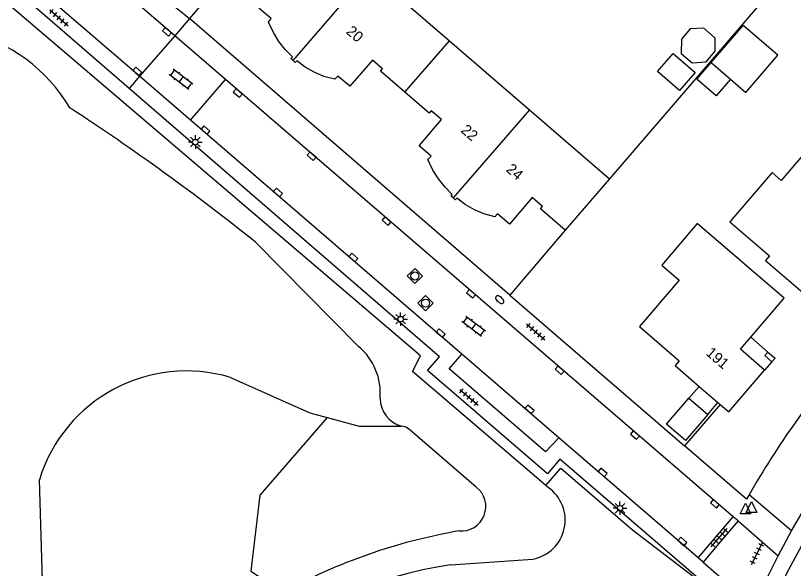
# Model space of a CAD drawing. Extents: x 124000 to 128010, y 398999 to 403000.
# Drawn here: x 127216.4 to 127288.7, y 400103.8 to 400155.2 of the extents above; entities that cross this region are included whole.
import ezdxf

# ---------------------------------------------------------------- set-up
doc = ezdxf.new("R2010")
doc.units = 0
for name, color, linetype in [('gg-afsc-hekwerk', 7, 'Continuous'), ('gg-afsc-muur', 7, 'Continuous'), ('gg-anno-huisnummerreeks BGT', 7, 'Continuous'), ('gg-bbg-gedigitaliseerde bijgebouw', 7, 'Continuous'), ('gg-bbg-hoofdgebouw', 7, 'Continuous'), ('gg-bbg-luifel en loopbrug', 7, 'Continuous'), ('gg-bbg-onder overbouw', 7, 'Continuous'), ('gg-bbg-pand overbouw', 7, 'Continuous'), ('gg-bbg-pilaar onder overbouw', 7, 'Continuous'), ('gg-bbg-pilaar pand', 7, 'Continuous'), ('gg-bbg-tussenscheiding', 7, 'Continuous'), ('gg-knt-bovenkant onderkant talud', 7, 'Continuous'), ('gg-knt-verharding', 7, 'Continuous'), ('gg-knt-verharding nz', 7, 'Continuous'), ('gt-grn-groengrens', 7, 'Continuous'), ('gt-grn-weggrens', 7, 'Continuous'), ('gt-symb-brandkraan', 7, 'Continuous'), ('gt-symb-klinker verharding', 7, 'Continuous'), ('gt-symb-kolk', 7, 'Continuous'), ('gt-symb-lichtmast', 7, 'Continuous'), ('gt-symb-rioolschacht', 7, 'Continuous'), ('gt-symb-tegel verharding', 7, 'Continuous'), ('gt-symb-waterafsluiter', 7, 'Continuous')]:
    doc.layers.add(name, color=color, linetype=linetype)

# ---------------------------------------------------------------- blocks, each defined once
blk = doc.blocks.new('gt0-TEG1')
at = {"layer": 'gt-symb-tegel verharding'}
for p, q in [((-1.125, 0), (1.125, 0)), ((-0.9, -0.25), (-0.9, 0.25)), ((-0.45, -0.25), (-0.45, 0.25)), ((0, -0.25), (0, 0.25)), ((0.45, -0.25), (0.45, 0.25)), ((0.9, -0.25), (0.9, 0.25))]:
    blk.add_line(p, q, dxfattribs=at)
blk = doc.blocks.new('gt0-WAFSL')
at = {"layer": 'gt-symb-waterafsluiter'}
for p, q in [((-0.5, -0.333), (0, 0.667)), ((0, 0.667), (0.5, -0.333)), ((0.5, -0.333), (-0.5, -0.333))]:
    blk.add_line(p, q, dxfattribs=at)
blk = doc.blocks.new('gt0-KOLK')
at = {"layer": 'gt-symb-kolk'}
blk.add_lwpolyline([(0, 0), (0.375, 0), (0.375, 0.4), (-0.375, 0.4), (-0.375, 0), (0, 0)], dxfattribs=at)
blk = doc.blocks.new('gt0-BR')
at = {"layer": 'gt-symb-brandkraan'}
for centre, radius, start, end in [((-0.244, 0), 0.206, 107.56694, 252.43307), ((0.599, -2.664), 3, 106.89205, 107.56694), ((0, -0.691), 0.938, 73.10799, 106.89205), ((-0.599, -2.664), 3, 72.43309, 73.10799), ((0.244, 0), 0.206, 287.56695, 72.43309), ((0.599, 2.664), 3, 252.43307, 253.10797), ((0, 0.691), 0.938, 253.10797, 286.89206), ((-0.599, 2.664), 3, 286.89206, 287.56695)]:
    blk.add_arc(centre, radius, start, end, dxfattribs=at)
blk = doc.blocks.new('gt0-LMAST')
at = {"layer": 'gt-symb-lichtmast'}
for p, q in [((-0.182, 0.173), (-0.447, 0.438)), ((-0.005, 0.246), (-0.005, 0.621)), ((0.172, 0.173), (0.437, 0.438)), ((-0.255, -0.004), (-0.63, -0.004)), ((-0.182, -0.181), (-0.447, -0.446)), ((-0.005, -0.254), (-0.005, -0.629)), ((0.437, -0.446), (0.172, -0.181)), ((0.245, -0.004), (0.62, -0.004))]:
    blk.add_line(p, q, dxfattribs=at)
blk.add_circle((-0.005, -0.004), 0.25, dxfattribs=at)
blk = doc.blocks.new('gt0-RS')
at = {"layer": 'gt-symb-rioolschacht'}
blk.add_lwpolyline([(-0.5, -0.5), (0.5, -0.5), (0.5, 0.5), (-0.5, 0.5)], close=True, dxfattribs=at)
blk.add_circle((0, 0), 0.375, dxfattribs=at)
blk = doc.blocks.new('gt0-KL1')
at = {"layer": 'gt-symb-klinker verharding'}
for p, q in [((-1.15, 0.3), (1.15, 0.3)), ((-1, -0.3), (-1, 0.3)), ((-0.5, 0.3), (-0.5, 0.45)), ((0, -0.3), (0, 0.3)), ((0.5, 0.3), (0.5, 0.45)), ((1, -0.3), (1, 0.3)), ((-1.15, -0.3), (1.15, -0.3)), ((-0.5, -0.45), (-0.5, -0.3)), ((0.5, -0.45), (0.5, -0.3))]:
    blk.add_line(p, q, dxfattribs=at)

msp = doc.modelspace()

# ---------------------------------------------------------------- linework, layer by layer
at = {"layer": 'gg-afsc-hekwerk'}
for p, q in [((127237.694, 400160.873), (127232.534, 400154.891)), ((127267.491, 400135.228), (127262.321, 400129.191)), ((127262.321, 400129.191), (127278.584, 400115.19)), ((127281.891, 400119.022), (127278.584, 400115.19))]:
    msp.add_line(p, q, dxfattribs=at)
at = {"layer": 'gg-afsc-muur'}
msp.add_line((127286.948, 400157.83), (127271.592, 400140.004), dxfattribs=at)
at = {"layer": 'gg-bbg-gedigitaliseerde bijgebouw'}
for p, q in [((127279.711, 400149.249), (127281.049, 400150.803)), ((127281.049, 400150.803), (127282.841, 400149.26)), ((127278.974, 400119.604), (127280.726, 400118.095)), ((127280.726, 400118.095), (127278.651, 400115.686))]:
    msp.add_line(p, q, dxfattribs=at)
for points in [[(127277.512, 400151.646), (127279.559, 400149.879), (127278.113, 400148.204), (127276.066, 400149.971), (127277.512, 400151.646)], [(127282.841, 400149.26), (127281.502, 400147.706), (127279.711, 400149.249)], [(127278.651, 400115.686), (127276.899, 400117.195), (127278.974, 400119.604)]]:
    msp.add_lwpolyline(points, dxfattribs=at)
at = {"layer": 'gg-bbg-hoofdgebouw'}
for p, q in [((127249.347, 400159.164), (127256.724, 400152.81)), ((127256.724, 400152.81), (127264.164, 400146.401)), ((127264.164, 400146.401), (127271.592, 400140.004)), ((127271.592, 400140.004), (127267.491, 400135.228)), ((127279.93, 400120.714), (127281.68, 400119.204)), ((127281.68, 400119.204), (127281.891, 400119.022))]:
    msp.add_line(p, q, dxfattribs=at)
for points in [[(127242.174, 400150.985), (127241.98, 400151.158), (127242.123, 400151.323), (127241.448, 400152.003), (127240.861, 400152.761), (127240.364, 400153.588), (127239.9, 400154.555), (127240.156, 400154.878), (127239.037, 400155.831), (127241.151, 400158.283), (127240.211, 400159.058), (127240.019, 400158.882), (127237.694, 400160.873)], [(127252.58, 400148.035), (127250.31, 400149.996), (127250.496, 400150.212), (127249.557, 400151.021), (127247.45, 400148.594), (127246.325, 400149.533), (127246.063, 400149.243), (127245.033, 400149.513), (127244.141, 400149.904), (127243.307, 400150.376), (127242.527, 400150.965), (127242.381, 400150.801), (127242.174, 400150.985)], [(127257.057, 400138.214), (127256.862, 400138.386), (127256.977, 400138.533), (127256.316, 400139.228), (127255.709, 400139.989), (127255.186, 400140.784), (127254.721, 400141.775), (127255.002, 400142.1), (127253.894, 400143.058), (127255.97, 400145.492), (127255.016, 400146.315), (127254.827, 400146.095), (127252.58, 400148.035)], [(127293.112, 400135.047), (127296.224, 400138.661), (127290.662, 400143.451), (127287.556, 400139.844), (127286.722, 400140.566), (127282.8, 400135.999), (127286.475, 400132.843), (127286.108, 400132.417), (127291.101, 400128.116), (127294.433, 400131.982)], [(127267.491, 400135.228), (127265.175, 400137.207), (127265.363, 400137.427), (127264.411, 400138.247), (127262.303, 400135.788), (127261.193, 400136.748), (127260.945, 400136.461), (127259.929, 400136.725), (127259.035, 400137.114), (127258.185, 400137.6), (127257.405, 400138.2), (127257.259, 400138.035), (127257.057, 400138.214)], [(127284.737, 400125.284), (127287.843, 400128.901), (127279.762, 400135.84), (127276.465, 400131.985), (127278.089, 400130.568), (127274.382, 400126.266), (127278.076, 400123.097), (127277.69, 400122.648), (127279.93, 400120.714)], [(127281.891, 400119.022), (127282.681, 400118.34), (127286.022, 400122.219)]]:
    msp.add_lwpolyline(points, dxfattribs=at)
at = {"layer": 'gg-bbg-luifel en loopbrug'}
for p, q in [((127281.049, 400150.803), (127284.014, 400154.245)), ((127278.974, 400119.604), (127279.93, 400120.714)), ((127280.726, 400118.095), (127281.68, 400119.204))]:
    msp.add_line(p, q, dxfattribs=at)
for points in [[(127278.272, 400151.62), (127279.279, 400150.754), (127280.57, 400150.872), (127281.416, 400151.855), (127281.429, 400153.071), (127280.374, 400153.979), (127279.109, 400153.931), (127278.284, 400152.971), (127278.272, 400151.62)], [(127282.841, 400149.26), (127284.273, 400148.027), (127287.237, 400151.47), (127284.014, 400154.245)]]:
    msp.add_lwpolyline(points, dxfattribs=at)
at = {"layer": 'gg-bbg-onder overbouw'}
msp.add_lwpolyline([(127286.022, 400122.219), (127283.782, 400124.172), (127284.737, 400125.284)], dxfattribs=at)
at = {"layer": 'gg-bbg-pand overbouw'}
for p, q in [((127284.737, 400125.284), (127286.33, 400123.904)), ((127286.7, 400123.001), (127286.022, 400122.219))]:
    msp.add_line(p, q, dxfattribs=at)
at = {"layer": 'gg-bbg-pilaar onder overbouw'}
msp.add_lwpolyline([(127286.7, 400123.001), (127286.042, 400123.571), (127286.33, 400123.904)], dxfattribs=at)
at = {"layer": 'gg-bbg-pilaar pand'}
msp.add_lwpolyline([(127286.33, 400123.904), (127286.988, 400123.334), (127286.7, 400123.001)], dxfattribs=at)
at = {"layer": 'gg-bbg-tussenscheiding'}
for p, q in [((127252.58, 400148.035), (127256.724, 400152.81)), ((127264.164, 400146.401), (127257.057, 400138.214))]:
    msp.add_line(p, q, dxfattribs=at)
msp.add_lwpolyline([(127242.174, 400150.985), (127249.283, 400159.219), (127249.347, 400159.164)], dxfattribs=at)
at = {"layer": 'gg-knt-bovenkant onderkant talud'}
for p, q in [((127238.682, 400134.122), (127248.266, 400124.424)), ((127265.893, 400111.313), (127265.675, 400111.499)), ((127256.83, 400104.138), (127264.47, 400104.661))]:
    msp.add_line(p, q, dxfattribs=at)
for points in [[(127265.675, 400111.499), (127253.271, 400122.095), (127254.039, 400123.558), (127214.375, 400157.337), (127210.076, 400157.948), (127194.699, 400172.566), (127194.508, 400176.35)], [(127259.216, 400111.362), (127253.063, 400116.641), (127252.698, 400116.916), (127252.253, 400117.022)]]:
    msp.add_lwpolyline(points, dxfattribs=at)
for centre, radius, start, end in [((127208.417, 400139.004), 15.049, 30.29238, 76.91079), ((127097.962, 399957.465), 225.854, 51.46017, 56.86671), ((127244.617, 400120.087), 5.668, 354.9789, 49.92202), ((127252.952, 400119.619), 2.689, 180.58998, 254.93422), ((127257.815, 400109.558), 2.284, 264.72875, 52.15859), ((127263.794, 400108.284), 3.685, 280.56574, 55.28474), ((127266.873, 400054.265), 53.823, 99.91533, 118.43182), ((127263.115, 400062.747), 41.865, 98.63353, 155.24307)]:
    msp.add_arc(centre, radius, start, end, dxfattribs=at)
at = {"layer": 'gg-knt-verharding'}
for p, q in [((127231.181, 400153.281), (127184.699, 400193.282)), ((127227.906, 400149.517), (127212.748, 400162.566)), ((127262.321, 400129.191), (127232.534, 400154.891)), ((127231.181, 400153.281), (127227.906, 400149.517)), ((127235.89, 400149.228), (127231.181, 400153.281)), ((127232.648, 400145.435), (127227.906, 400149.517)), ((127232.648, 400145.435), (127235.89, 400149.228)), ((127283.098, 400108.602), (127235.89, 400149.228)), ((127257.882, 400123.712), (127232.648, 400145.435)), ((127279.849, 400104.774), (127266.884, 400115.937)), ((127284.343, 400110.231), (127278.584, 400115.19)), ((127284.568, 400110.646), (127284.343, 400110.231)), ((127288.529, 400107.281), (127284.568, 400110.646)), ((127279.849, 400104.774), (127283.098, 400108.602)), ((127283.549, 400108.214), (127281.924, 400106.3)), ((127283.549, 400108.214), (127283.098, 400108.602)), ((127287.29, 400104.983), (127288.529, 400107.281)), ((127281.924, 400106.3), (127280.299, 400104.386)), ((127280.299, 400104.386), (127279.849, 400104.774))]:
    msp.add_line(p, q, dxfattribs=at)
for points in [[(127226.936, 400148.39), (127212.868, 400160.546), (127211.768, 400159.193), (127196.015, 400172.693), (127197.185, 400174.044), (127194.508, 400176.35)], [(127281.625, 400101.345), (127266.98, 400113.94), (127265.839, 400112.579), (127254.684, 400122.191), (127255.782, 400123.464), (127226.936, 400148.39)], [(127266.884, 400115.937), (127265.661, 400114.619), (127256.694, 400122.329), (127257.882, 400123.712)], [(127288.529, 400107.281), (127290.487, 400110.623), (127290.49, 400110.627)], [(127286.097, 400102.612), (127287.278, 400104.961), (127287.29, 400104.983)]]:
    msp.add_lwpolyline(points, dxfattribs=at)
msp.add_arc((127357.998, 400068.235), 84.797, 139.26587, 149.99076, dxfattribs=at)
at = {"layer": 'gg-knt-verharding nz'}
msp.add_line((127266.884, 400115.937), (127257.882, 400123.712), dxfattribs=at)
msp.add_lwpolyline([(127269.223, 400015.212), (127279.843, 400076.7), (127280.841, 400082.123), (127281.739, 400086.682), (127282.804, 400090.408), (127284.134, 400094.268), (127285.465, 400097.462), (127288.093, 400103.352), (127291.319, 400109.307), (127291.749, 400109.901)], dxfattribs=at)
at = {"layer": 'gt-grn-groengrens'}
for points in [[(127236.365, 400121.545), (127243.741, 400118.265), (127245.349, 400117.83)], [(127245.349, 400117.83), (127239.097, 400110.614), (127238.265, 400103.543), (127241.247, 400101.596)], [(127245.349, 400117.83), (127248.335, 400117.022), (127252.253, 400117.022)], [(127265.675, 400111.499), (127267.058, 400113.117), (127273.725, 400107.389), (127281.625, 400101.345)], [(127228.187, 400090.536), (127225.711, 400089.573), (127222.24, 400086.009), (127218.254, 400088.217), (127217.788, 400096.131), (127218.881, 400102.689), (127218.592, 400112.044)]]:
    msp.add_lwpolyline(points, dxfattribs=at)
msp.add_arc((127232.267, 400107.836), 14.308, 73.35867, 162.89702, dxfattribs=at)
at = {"layer": 'gt-grn-weggrens'}
for p, q in [((127230.267, 400156.777), (127232.534, 400154.891)), ((127232.534, 400154.891), (127231.181, 400153.281)), ((127227.906, 400149.517), (127226.936, 400148.39)), ((127283.549, 400108.214), (127287.29, 400104.983)), ((127280.299, 400104.386), (127285.012, 400100.316))]:
    msp.add_line(p, q, dxfattribs=at)

# ---------------------------------------------------------------- block references
at = {"layer": 'gt-symb-brandkraan', "rotation": 138.52829927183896}
msp.add_blockref('gt0-BR', (127261.396, 400128.77), dxfattribs=at)
at = {"layer": 'gt-symb-klinker verharding'}
for p, rotation in [((127231.754, 400149.236), 142.96961039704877), ((127258.966, 400126.283), 142.96961039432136)]:
    msp.add_blockref('gt0-KL1', p, dxfattribs=dict(at, rotation=rotation))
at = {"layer": 'gt-symb-kolk'}
for p, rotation in [((127230.581, 400153.79), 139.2184328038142), ((127227.571, 400149.805), -40.66340386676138), ((127237.164, 400148.114), 139.46084825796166), ((127233.902, 400144.367), -40.7007448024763), ((127244.026, 400142.239), 139.1375935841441), ((127240.646, 400138.57), -40.7007448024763), ((127250.994, 400136.214), 139.38006045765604), ((127247.651, 400132.541), -40.90572608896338), ((127258.859, 400129.469), 139.1750647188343), ((127255.781, 400125.503), -40.458381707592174), ((127267.09, 400122.354), 139.3800604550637), ((127264.036, 400118.429), -41.191311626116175), ((127274.092, 400116.343), 139.2558388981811), ((127270.822, 400112.559), -40.8624064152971), ((127281.52, 400109.943), 139.54161829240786), ((127278.241, 400106.143), -40.458381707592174)]:
    msp.add_blockref('gt0-KOLK', p, dxfattribs=dict(at, rotation=rotation))
at = {"layer": 'gt-symb-lichtmast'}
for p in [(127233.097, 400143.413), (127252.185, 400126.964), (127272.579, 400109.391)]:
    msp.add_blockref('gt0-LMAST', p, dxfattribs=at)
at = {"layer": 'gt-symb-rioolschacht'}
for p, rotation in [((127253.506, 400130.968), -45.72932696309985), ((127254.495, 400128.442), 135.8103530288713)]:
    msp.add_blockref('gt0-RS', p, dxfattribs=dict(at, rotation=rotation))
at = {"layer": 'gt-symb-tegel verharding'}
for p, rotation in [((127220.4, 400154.951), -40.781567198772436), ((127264.745, 400125.776), -40.78156719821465), ((127258.521, 400119.698), -40.78156720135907), ((127281.801, 400106.658), 48.93264367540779), ((127285.313, 400105.169), 63.6399417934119)]:
    msp.add_blockref('gt0-TEG1', p, dxfattribs=dict(at, rotation=rotation))
at = {"layer": 'gt-symb-waterafsluiter'}
for p in [(127284.245, 400109.19), (127284.8, 400109.336)]:
    msp.add_blockref('gt0-WAFSL', p, dxfattribs=at)

# ---------------------------------------------------------------- texts
at = {"layer": 'gg-anno-huisnummerreeks BGT'}
for s, rotation, p in [('20', 319.3, (127247.038, 400153.566)), ('22', 319.2, (127257.7, 400144.394)), ('24', 319.2, (127261.904, 400140.759)), ('191', 319.3, (127280.481, 400123.701))]:
    msp.add_text(s, height=1, rotation=rotation, dxfattribs=at).set_placement(p)

doc.saveas('drawing.dxf')
